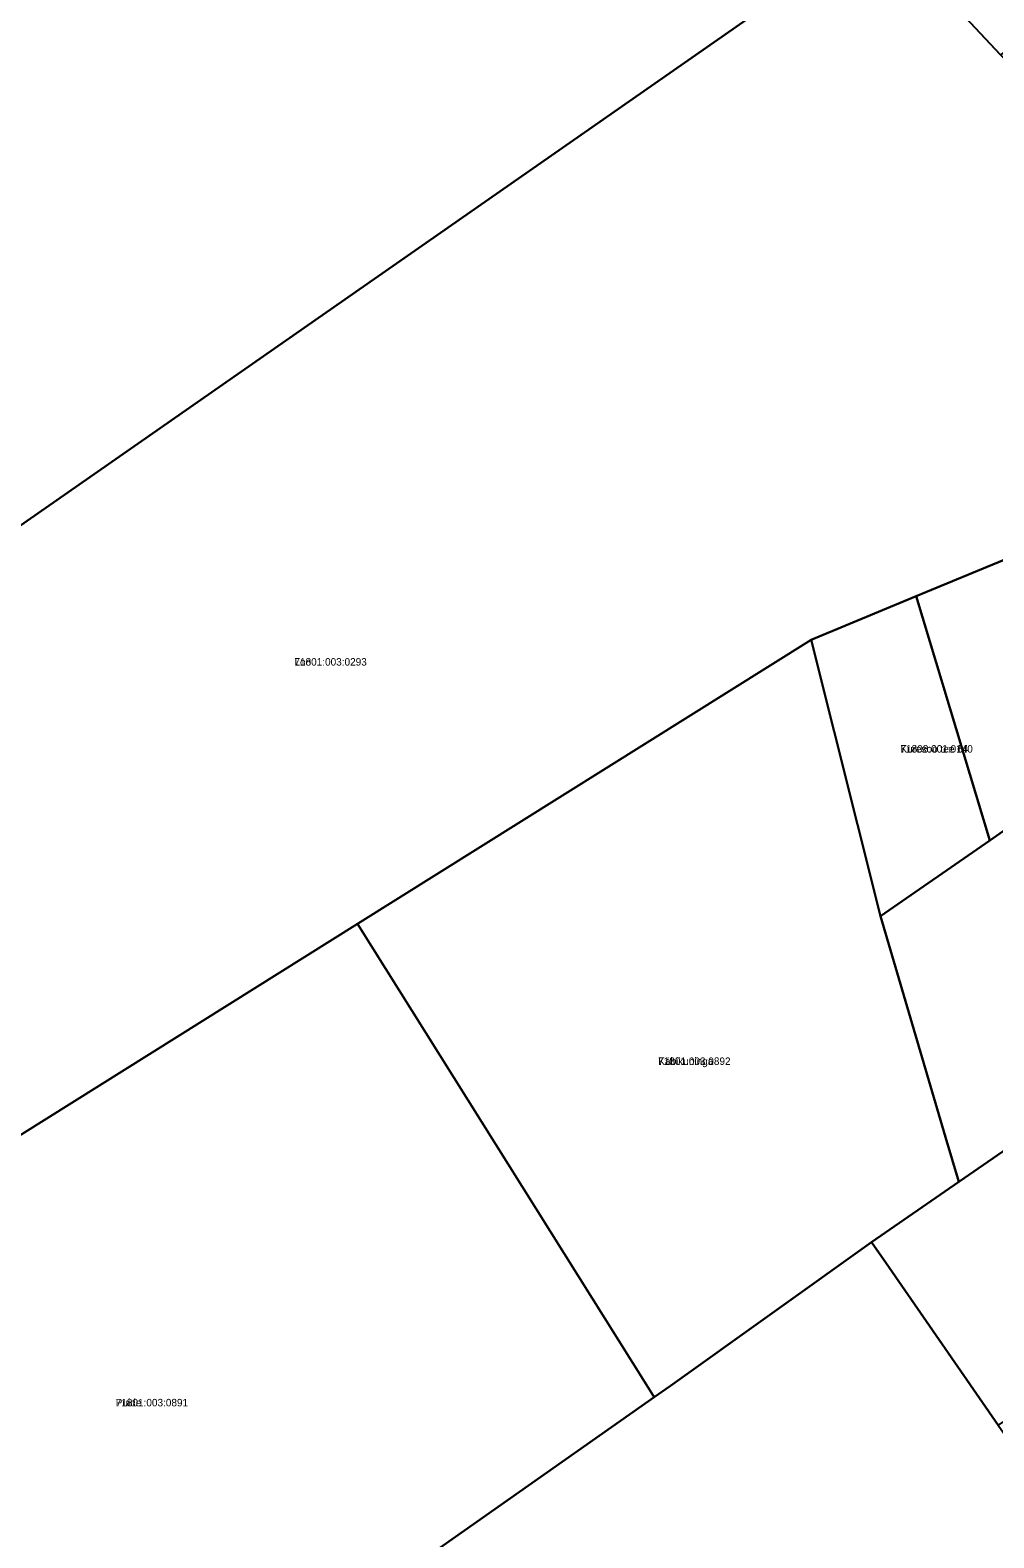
# Model space of a CAD drawing. Extents: x 529768 to 552006, y 6562269 to 6580975.
# Drawn here: x 536677.9 to 536871, y 6569673.6 to 6569975.7 of the extents above; entities that cross this region are included whole.
import ezdxf

# ---------------------------------------------------------------- set-up
doc = ezdxf.new("R2010")
doc.units = 0
for name, color, linetype in [('L_AADRESS', 7, 'Continuous'), ('PIIR', 7, 'Continuous'), ('TUNNUS', 7, 'Continuous')]:
    doc.layers.add(name, color=color, linetype=linetype)

msp = doc.modelspace()

# ---------------------------------------------------------------- linework, layer by layer
at = {"layer": 'PIIR'}
for points in [[(536541.11, 6569782.55), (536534.76, 6569778.12), (536458.07, 6569887.15), (536766.57, 6570096.71), (536793.41, 6570114.98), (536885.69, 6569984.15), (536887.53, 6569981.53), (536872.33, 6569970.82), (536848.17, 6569996.59)], [(536593.31, 6569702.6), (536589.52, 6569700.23), (536551.32, 6569755.17), (536534.76, 6569778.12), (536541.11, 6569782.55), (536848.17, 6569996.59), (536872.33, 6569970.82), (536874.54, 6569968.46), (536936.23, 6569902.65), (536911.29, 6569885.33), (536887.5, 6569875.66), (536873.83, 6569869.95), (536855.43, 6569862.3), (536834.34, 6569853.6), (536743.48, 6569796.68)], [(536855.43, 6569862.3), (536873.83, 6569869.95), (536887.9, 6569825.79), (536870.16, 6569813.39)], [(536834.34, 6569853.6), (536855.43, 6569862.3), (536870.16, 6569813.39), (536848.22, 6569798.18)], [(536743.48, 6569796.68), (536834.34, 6569853.6), (536848.22, 6569798.18), (536861.3, 6569753.95), (536863.95, 6569744.99), (536846.43, 6569732.91), (536806.18, 6569704.08), (536802.92, 6569701.8), (536801.36, 6569704.28)], [(536666.63, 6569606.15), (536662.66, 6569603.8), (536660.28, 6569603.28), (536659.97, 6569603.34), (536658.32, 6569603.66), (536636.4, 6569633.31), (536589.52, 6569700.23), (536593.31, 6569702.6), (536743.48, 6569796.68), (536801.36, 6569704.28), (536802.92, 6569701.8), (536748.9, 6569663.88)], [(536849.37, 6569728.66), (536846.43, 6569732.91), (536863.95, 6569744.99), (536876.62, 6569753.75), (536878.35, 6569751.64), (536885.77, 6569742.51), (536903.58, 6569717.8), (536871.82, 6569696.22)], [(536806.18, 6569704.08), (536846.43, 6569732.91), (536849.37, 6569728.66), (536871.82, 6569696.22), (536885.63, 6569676.36), (536898.99, 6569656.96), (536911.84, 6569638.26), (536924.63, 6569620.03), (536934.36, 6569605.8), (536929.7, 6569603.34), (536911.36, 6569593.62), (536888.79, 6569581.54), (536921.53, 6569535.04), (536859.68, 6569503.73), (536751.37, 6569660.31), (536748.9, 6569663.88), (536802.92, 6569701.8)]]:
    msp.add_lwpolyline(points, close=True, dxfattribs=at)
msp.add_lwpolyline([(536876.62, 6569753.75), (536863.95, 6569744.99), (536861.3, 6569753.95), (536848.22, 6569798.18), (536870.16, 6569813.39), (536887.9, 6569825.79)], dxfattribs=at)

# ---------------------------------------------------------------- texts
at = {"layer": 'L_AADRESS'}
for s, p in [('Loo', (536730.82, 6569848.41)), ('Kuresoo tee 64', (536852.25, 6569830.98)), ('Käbikuninga', (536803.71, 6569768.39)), ('Puide', (536695.01, 6569699.98))]:
    msp.add_text(s, height=1.5, dxfattribs=at).set_placement(p)
at = {"layer": 'TUNNUS'}
for s, p in [('71801:003:0293', (536730.82, 6569848.41)), ('71808:001:0140', (536852.25, 6569830.98)), ('71801:003:0892', (536803.71, 6569768.39)), ('71801:003:0891', (536695.01, 6569699.98))]:
    msp.add_text(s, height=1.5, dxfattribs=at).set_placement(p)

doc.saveas('drawing.dxf')
